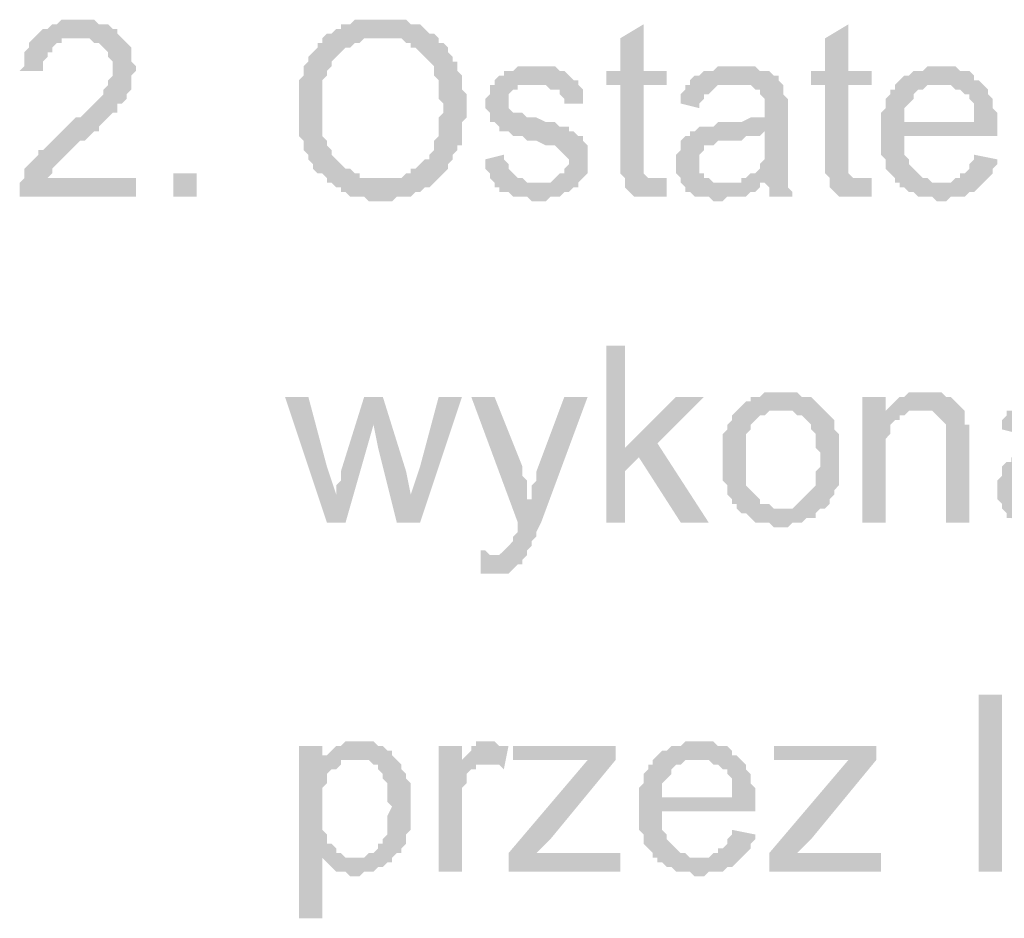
# Model space of a CAD drawing. Header units: millimetres. Extents: x -523 to 1404227, y -783705 to 1038705.
# Tile 385 of 508: x 706693 to 707589, y 220563 to 221380. Entities that reach past the tile are written whole.
import ezdxf

# ---------------------------------------------------------------- set-up
doc = ezdxf.new("R2010")
doc.units = ezdxf.units.MM
doc.linetypes.add('ACAD_ISO08W100', pattern=[36, 24, -3, 6, -3])
doc.layers.add('!!ELEKTRYKA', color=7, linetype='Continuous')

msp = doc.modelspace()

# ---------------------------------------------------------------- hatches: boundary and pattern name
at = {"layer": '!!ELEKTRYKA', "linetype": 'ACAD_ISO08W100'}
for points in [[(706748.51, 221380.2), (706731.58, 221380.2), (706727.34, 221375.97), (706723.11, 221375.97), (706718.88, 221371.74), (706714.64, 221371.74), (706710.41, 221367.5), (706710.41, 221367.5), (706706.18, 221363.27), (706701.94, 221359.04), (706701.94, 221354.8), (706697.71, 221350.57), (706697.71, 221346.34), (706697.71, 221342.1), (706697.71, 221337.87), (706693.48, 221333.64), (706714.64, 221333.64), (706714.64, 221337.87), (706714.64, 221342.1), (706718.88, 221346.34), (706718.88, 221350.57), (706723.11, 221350.57), (706723.11, 221354.8), (706727.34, 221359.04), (706731.58, 221359.04), (706731.58, 221363.27), (706735.81, 221363.27), (706744.28, 221363.27), (706748.51, 221363.27), (706786.61, 221363.27), (706782.38, 221367.5), (706782.38, 221367.5), (706782.38, 221371.74), (706778.15, 221371.74), (706773.91, 221375.97), (706769.68, 221375.97), (706765.45, 221375.97), (706761.21, 221380.2), (706756.98, 221380.2), (706752.75, 221380.2)], [(707023.69, 221380.2), (707023.69, 221380.2), (706998.29, 221380.2), (706994.05, 221375.97), (706989.82, 221375.97), (706985.58, 221375.97), (706985.58, 221371.74), (706981.35, 221371.74), (706977.12, 221367.5), (706972.88, 221367.5), (707023.69, 221363.27), (707027.92, 221363.27), (707032.15, 221363.27), (707036.39, 221363.27), (707040.62, 221363.27), (707044.85, 221359.04), (707049.09, 221359.04), (707049.09, 221354.8), (707053.32, 221354.8), (707057.55, 221350.57), (707061.79, 221346.34), (707061.79, 221346.34), (707066.02, 221342.1), (707070.25, 221337.87), (707070.25, 221333.64), (707070.25, 221329.4), (707074.49, 221325.17), (707074.49, 221320.94), (707074.49, 221316.7), (707074.49, 221312.47), (707074.49, 221308.23), (707078.72, 221304), (707078.72, 221299.77), (707078.72, 221295.53), (707074.49, 221291.3), (707074.49, 221287.07), (707074.49, 221282.83), (707074.49, 221278.6), (707074.49, 221274.37), (707070.25, 221270.13), (707070.25, 221265.9), (707070.25, 221261.67), (707066.02, 221257.43), (707066.02, 221253.2), (707061.79, 221253.2), (707061.79, 221253.2), (707057.55, 221248.97), (707053.32, 221244.73), (707049.09, 221244.73), (707049.09, 221240.5), (707044.85, 221240.5), (707040.62, 221236.27), (707036.39, 221236.27), (707032.15, 221236.27), (707027.92, 221236.27), (707023.69, 221236.27), (707074.49, 221236.27), (707074.49, 221236.27), (707078.72, 221240.5), (707082.95, 221244.73), (707082.95, 221248.97), (707087.19, 221253.2), (707087.19, 221257.43), (707087.19, 221257.43), (707091.42, 221261.67), (707091.42, 221265.9), (707095.65, 221265.9), (707095.65, 221270.13), (707095.65, 221274.37), (707095.65, 221278.6), (707095.65, 221287.07), (707099.89, 221291.3), (707099.89, 221295.53), (707099.89, 221299.77), (707099.89, 221304), (707099.89, 221308.23), (707099.89, 221312.47), (707095.65, 221316.7), (707095.65, 221320.94), (707095.65, 221325.17), (707095.65, 221329.4), (707091.42, 221333.64), (707091.42, 221337.87), (707091.42, 221342.1), (707087.19, 221342.1), (707087.19, 221346.34), (707082.95, 221350.57), (707082.95, 221354.8), (707078.72, 221359.04), (707074.49, 221359.04), (707074.49, 221363.27), (707070.25, 221367.5), (707066.02, 221367.5), (707061.79, 221371.74), (707061.79, 221371.74), (707057.55, 221375.97), (707053.32, 221375.97), (707049.09, 221375.97), (707044.85, 221380.2), (707040.62, 221380.2), (707036.39, 221380.2), (707032.15, 221380.2), (707027.92, 221380.2)], [(707260.76, 221375.97), (707239.59, 221363.27), (707239.59, 221333.64), (707226.89, 221333.64), (707226.89, 221320.94), (707239.59, 221320.94), (707239.59, 221253.2), (707239.59, 221253.2), (707239.59, 221244.73), (707239.59, 221240.5), (707243.82, 221236.27), (707273.46, 221236.27), (707269.23, 221236.27), (707264.99, 221236.27), (707264.99, 221236.27), (707260.76, 221240.5), (707260.76, 221240.5), (707260.76, 221244.73), (707260.76, 221253.2), (707260.76, 221320.94), (707281.93, 221320.94), (707281.93, 221333.64), (707260.76, 221333.64)], [(707447.03, 221375.97), (707425.86, 221363.27), (707425.86, 221333.64), (707413.16, 221333.64), (707413.16, 221320.94), (707425.86, 221320.94), (707425.86, 221253.2), (707425.86, 221253.2), (707425.86, 221244.73), (707425.86, 221240.5), (707430.1, 221236.27), (707459.73, 221236.27), (707455.5, 221236.27), (707451.26, 221236.27), (707451.26, 221236.27), (707447.03, 221240.5), (707447.03, 221240.5), (707447.03, 221244.73), (707447.03, 221253.2), (707447.03, 221320.94), (707468.2, 221320.94), (707468.2, 221333.64), (707447.03, 221333.64)], [(706786.61, 221363.27), (706748.51, 221363.27), (706756.98, 221363.27), (706761.21, 221359.04), (706765.45, 221359.04), (706769.68, 221354.8), (706769.68, 221354.8), (706773.91, 221350.57), (706773.91, 221350.57), (706773.91, 221346.34), (706778.15, 221342.1), (706778.15, 221337.87), (706778.15, 221333.64), (706778.15, 221329.4), (706773.91, 221325.17), (706773.91, 221320.94), (706769.68, 221316.7), (706769.68, 221312.47), (706765.45, 221308.23), (706765.45, 221308.23), (706761.21, 221304), (706761.21, 221304), (706756.98, 221299.77), (706752.75, 221295.53), (706748.51, 221291.3), (706744.28, 221291.3), (706740.05, 221287.07), (706735.81, 221282.83), (706731.58, 221278.6), (706727.34, 221274.37), (706723.11, 221270.13), (706723.11, 221270.13), (706718.88, 221265.9), (706714.64, 221261.67), (706710.41, 221261.67), (706710.41, 221257.43), (706706.18, 221253.2), (706706.18, 221253.2), (706701.94, 221248.97), (706697.71, 221244.73), (706697.71, 221240.5), (706697.71, 221236.27), (706693.48, 221232.03), (706693.48, 221232.03), (706693.48, 221227.8), (706693.48, 221223.57), (706693.48, 221219.33), (706799.31, 221219.33), (706799.31, 221236.27), (706718.88, 221236.27), (706718.88, 221236.27), (706723.11, 221240.5), (706723.11, 221244.73), (706727.34, 221248.97), (706727.34, 221248.97), (706731.58, 221253.2), (706731.58, 221253.2), (706735.81, 221257.43), (706740.05, 221261.67), (706744.28, 221265.9), (706748.51, 221270.13), (706752.75, 221270.13), (706756.98, 221274.37), (706761.21, 221278.6), (706765.45, 221278.6), (706765.45, 221282.83), (706769.68, 221287.07), (706773.91, 221291.3), (706773.91, 221291.3), (706778.15, 221295.53), (706782.38, 221295.53), (706782.38, 221299.77), (706782.38, 221304), (706786.61, 221304), (706790.85, 221308.23), (706790.85, 221312.47), (706795.08, 221316.7), (706795.08, 221316.7), (706795.08, 221320.94), (706795.08, 221325.17), (706795.08, 221329.4), (706799.31, 221333.64), (706799.31, 221337.87), (706795.08, 221342.1), (706795.08, 221346.34), (706795.08, 221350.57), (706795.08, 221354.8), (706790.85, 221359.04), (706790.85, 221359.04)], [(706972.88, 221367.5), (706968.65, 221363.27), (706968.65, 221359.04), (706964.42, 221359.04), (706964.42, 221354.8), (706960.18, 221350.57), (706960.18, 221350.57), (706955.95, 221346.34), (706955.95, 221342.1), (706951.72, 221337.87), (706951.72, 221333.64), (706951.72, 221329.4), (706947.48, 221325.17), (706947.48, 221320.94), (706947.48, 221316.7), (706947.48, 221312.47), (706947.48, 221308.23), (706947.48, 221304), (706947.48, 221295.53), (706947.48, 221295.53), (706947.48, 221291.3), (706947.48, 221287.07), (706947.48, 221282.83), (706947.48, 221278.6), (706947.48, 221274.37), (706951.72, 221270.13), (706951.72, 221265.9), (706951.72, 221261.67), (706955.95, 221257.43), (706955.95, 221257.43), (706955.95, 221253.2), (706960.18, 221248.97), (706960.18, 221244.73), (706964.42, 221240.5), (706968.65, 221240.5), (706972.88, 221236.27), (706972.88, 221232.03), (706977.12, 221232.03), (706981.35, 221227.8), (706985.58, 221227.8), (706985.58, 221223.57), (706989.82, 221223.57), (706994.05, 221219.33), (706998.29, 221219.33), (707002.52, 221219.33), (707006.75, 221219.33), (707010.99, 221215.1), (707019.45, 221215.1), (707023.69, 221215.1), (707023.69, 221215.1), (707027.92, 221215.1), (707032.15, 221215.1), (707036.39, 221219.33), (707040.62, 221219.33), (707044.85, 221219.33), (707049.09, 221219.33), (707053.32, 221223.57), (707057.55, 221223.57), (707061.79, 221227.8), (707061.79, 221227.8), (707066.02, 221227.8), (707070.25, 221232.03), (707074.49, 221236.27), (707023.69, 221236.27), (707023.69, 221236.27), (707015.22, 221236.27), (707010.99, 221236.27), (707006.75, 221236.27), (707002.52, 221236.27), (707002.52, 221240.5), (706998.29, 221240.5), (706994.05, 221244.73), (706989.82, 221244.73), (706985.58, 221248.97), (706981.35, 221253.2), (706981.35, 221253.2), (706981.35, 221253.2), (706977.12, 221257.43), (706977.12, 221261.67), (706972.88, 221265.9), (706972.88, 221270.13), (706968.65, 221274.37), (706968.65, 221278.6), (706968.65, 221282.83), (706968.65, 221287.07), (706968.65, 221291.3), (706968.65, 221295.53), (706968.65, 221299.77), (706968.65, 221308.23), (706968.65, 221312.47), (706968.65, 221316.7), (706968.65, 221320.94), (706968.65, 221325.17), (706972.88, 221329.4), (706972.88, 221333.64), (706977.12, 221337.87), (706977.12, 221342.1), (706977.12, 221342.1), (706981.35, 221346.34), (706985.58, 221350.57), (706985.58, 221350.57), (706989.82, 221354.8), (706994.05, 221354.8), (706998.29, 221359.04), (707002.52, 221359.04), (707006.75, 221363.27), (707010.99, 221363.27), (707015.22, 221363.27), (707019.45, 221363.27), (707023.69, 221363.27)], [(707159.16, 221337.87), (707159.16, 221337.87), (707146.46, 221337.87), (707142.22, 221333.64), (707142.22, 221333.64), (707137.99, 221333.64), (707133.76, 221333.64), (707133.76, 221329.4), (707129.52, 221329.4), (707125.29, 221325.17), (707125.29, 221320.94), (707163.39, 221320.94), (707163.39, 221320.94), (707167.62, 221320.94), (707171.86, 221320.94), (707176.09, 221316.7), (707180.32, 221316.7), (707184.56, 221316.7), (707184.56, 221312.47), (707188.79, 221308.23), (707188.79, 221304), (707205.72, 221304), (707205.72, 221308.23), (707205.72, 221312.47), (707205.72, 221316.7), (707201.49, 221320.94), (707201.49, 221325.17), (707201.49, 221325.17), (707197.26, 221325.17), (707193.02, 221329.4), (707188.79, 221333.64), (707184.56, 221333.64), (707184.56, 221333.64), (707180.32, 221337.87), (707176.09, 221337.87), (707171.86, 221337.87), (707167.62, 221337.87)], [(707345.43, 221337.87), (707345.43, 221337.87), (707328.49, 221337.87), (707324.26, 221333.64), (707320.03, 221333.64), (707315.79, 221333.64), (707311.56, 221329.4), (707307.33, 221329.4), (707303.09, 221325.17), (707303.09, 221320.94), (707341.19, 221320.94), (707345.43, 221320.94), (707349.66, 221320.94), (707353.89, 221320.94), (707358.13, 221320.94), (707362.36, 221316.7), (707366.59, 221316.7), (707366.59, 221312.47), (707366.59, 221312.47), (707370.83, 221308.23), (707370.83, 221304), (707370.83, 221299.77), (707370.83, 221299.77), (707370.83, 221291.3), (707370.83, 221291.3), (707366.59, 221291.3), (707362.36, 221291.3), (707362.36, 221291.3), (707358.13, 221291.3), (707349.66, 221287.07), (707345.43, 221287.07), (707341.19, 221287.07), (707336.96, 221287.07), (707328.49, 221287.07), (707324.26, 221282.83), (707320.03, 221282.83), (707320.03, 221282.83), (707315.79, 221282.83), (707311.56, 221282.83), (707307.33, 221278.6), (707370.83, 221278.6), (707370.83, 221270.13), (707370.83, 221265.9), (707370.83, 221261.67), (707370.83, 221257.43), (707370.83, 221253.2), (707366.59, 221248.97), (707366.59, 221248.97), (707366.59, 221244.73), (707362.36, 221240.5), (707358.13, 221240.5), (707353.89, 221236.27), (707349.66, 221236.27), (707349.66, 221232.03), (707370.83, 221232.03), (707370.83, 221232.03), (707375.06, 221227.8), (707375.06, 221223.57), (707375.06, 221219.33), (707396.23, 221219.33), (707396.23, 221219.33), (707396.23, 221223.57), (707392, 221227.8), (707392, 221232.03), (707392, 221236.27), (707392, 221236.27), (707392, 221240.5), (707392, 221244.73), (707392, 221248.97), (707392, 221253.2), (707392, 221261.67), (707392, 221265.9), (707392, 221295.53), (707392, 221295.53), (707392, 221299.77), (707392, 221304), (707392, 221308.23), (707387.76, 221312.47), (707387.76, 221312.47), (707387.76, 221316.7), (707387.76, 221320.94), (707383.53, 221325.17), (707383.53, 221329.4), (707379.29, 221329.4), (707375.06, 221333.64), (707370.83, 221333.64), (707366.59, 221333.64), (707362.36, 221337.87), (707358.13, 221337.87), (707353.89, 221337.87), (707349.66, 221337.87)], [(707531.7, 221337.87), (707519, 221337.87), (707514.77, 221333.64), (707506.3, 221333.64), (707502.06, 221329.4), (707497.83, 221329.4), (707493.6, 221325.17), (707489.36, 221320.94), (707531.7, 221320.94), (707531.7, 221320.94), (707535.93, 221320.94), (707540.17, 221320.94), (707544.4, 221316.7), (707548.63, 221316.7), (707552.87, 221312.47), (707557.1, 221312.47), (707557.1, 221308.23), (707557.1, 221308.23), (707561.33, 221304), (707561.33, 221299.77), (707561.33, 221295.53), (707561.33, 221287.07), (707497.83, 221287.07), (707582.5, 221287.07), (707582.5, 221291.3), (707582.5, 221295.53), (707578.27, 221299.77), (707578.27, 221304), (707578.27, 221308.23), (707574.03, 221312.47), (707574.03, 221316.7), (707569.8, 221320.94), (707569.8, 221320.94), (707565.57, 221325.17), (707561.33, 221325.17), (707561.33, 221329.4), (707557.1, 221333.64), (707552.87, 221333.64), (707548.63, 221333.64), (707544.4, 221337.87), (707540.17, 221337.87), (707535.93, 221337.87)], [(707125.29, 221320.94), (707121.06, 221320.94), (707121.06, 221312.47), (707116.82, 221308.23), (707116.82, 221304), (707116.82, 221299.77), (707121.06, 221295.53), (707121.06, 221291.3), (707121.06, 221287.07), (707125.29, 221287.07), (707129.52, 221282.83), (707129.52, 221278.6), (707133.76, 221278.6), (707133.76, 221278.6), (707137.99, 221278.6), (707142.22, 221274.37), (707146.46, 221274.37), (707150.69, 221274.37), (707154.92, 221270.13), (707159.16, 221270.13), (707163.39, 221270.13), (707171.86, 221265.9), (707176.09, 221265.9), (707180.32, 221265.9), (707184.56, 221261.67), (707184.56, 221261.67), (707188.79, 221257.43), (707188.79, 221257.43), (707193.02, 221253.2), (707193.02, 221248.97), (707188.79, 221244.73), (707188.79, 221240.5), (707184.56, 221240.5), (707180.32, 221236.27), (707180.32, 221236.27), (707176.09, 221232.03), (707171.86, 221232.03), (707163.39, 221232.03), (707125.29, 221232.03), (707125.29, 221227.8), (707129.52, 221227.8), (707129.52, 221223.57), (707133.76, 221223.57), (707137.99, 221223.57), (707142.22, 221219.33), (707146.46, 221219.33), (707150.69, 221219.33), (707154.92, 221219.33), (707159.16, 221215.1), (707163.39, 221215.1), (707167.62, 221215.1), (707171.86, 221215.1), (707176.09, 221219.33), (707180.32, 221219.33), (707184.56, 221219.33), (707188.79, 221223.57), (707193.02, 221223.57), (707197.26, 221227.8), (707201.49, 221227.8), (707201.49, 221232.03), (707205.72, 221236.27), (707205.72, 221236.27), (707209.96, 221240.5), (707209.96, 221244.73), (707209.96, 221248.97), (707209.96, 221253.2), (707209.96, 221253.2), (707209.96, 221257.43), (707209.96, 221261.67), (707209.96, 221265.9), (707205.72, 221270.13), (707205.72, 221274.37), (707201.49, 221274.37), (707197.26, 221278.6), (707193.02, 221278.6), (707193.02, 221282.83), (707188.79, 221282.83), (707184.56, 221282.83), (707180.32, 221287.07), (707176.09, 221287.07), (707171.86, 221287.07), (707163.39, 221291.3), (707163.39, 221291.3), (707159.16, 221291.3), (707154.92, 221291.3), (707150.69, 221295.53), (707146.46, 221295.53), (707146.46, 221295.53), (707142.22, 221295.53), (707137.99, 221299.77), (707137.99, 221304), (707137.99, 221308.23), (707137.99, 221308.23), (707137.99, 221312.47), (707142.22, 221316.7), (707146.46, 221316.7), (707146.46, 221320.94), (707150.69, 221320.94), (707159.16, 221320.94), (707163.39, 221320.94)], [(707303.09, 221320.94), (707298.86, 221320.94), (707298.86, 221316.7), (707294.63, 221312.47), (707294.63, 221308.23), (707294.63, 221304), (707311.56, 221299.77), (707311.56, 221304), (707315.79, 221308.23), (707315.79, 221312.47), (707320.03, 221312.47), (707324.26, 221316.7), (707324.26, 221316.7), (707328.49, 221320.94), (707332.73, 221320.94), (707336.96, 221320.94), (707341.19, 221320.94)], [(707489.36, 221320.94), (707489.36, 221320.94), (707489.36, 221316.7), (707485.13, 221316.7), (707485.13, 221312.47), (707480.9, 221308.23), (707480.9, 221304), (707480.9, 221299.77), (707476.66, 221295.53), (707476.66, 221291.3), (707476.66, 221287.07), (707476.66, 221282.83), (707476.66, 221274.37), (707476.66, 221270.13), (707476.66, 221265.9), (707476.66, 221261.67), (707476.66, 221257.43), (707480.9, 221253.2), (707480.9, 221248.97), (707480.9, 221244.73), (707485.13, 221240.5), (707485.13, 221240.5), (707489.36, 221236.27), (707489.36, 221232.03), (707531.7, 221232.03), (707531.7, 221232.03), (707527.47, 221232.03), (707523.23, 221232.03), (707519, 221236.27), (707514.77, 221236.27), (707510.53, 221240.5), (707506.3, 221244.73), (707506.3, 221244.73), (707506.3, 221244.73), (707502.06, 221248.97), (707502.06, 221253.2), (707497.83, 221257.43), (707497.83, 221261.67), (707497.83, 221265.9), (707497.83, 221274.37), (707582.5, 221274.37), (707582.5, 221274.37), (707582.5, 221278.6), (707582.5, 221282.83), (707582.5, 221287.07), (707497.83, 221287.07), (707497.83, 221287.07), (707497.83, 221295.53), (707497.83, 221299.77), (707502.06, 221304), (707502.06, 221304), (707506.3, 221308.23), (707506.3, 221312.47), (707510.53, 221316.7), (707514.77, 221316.7), (707519, 221320.94), (707523.23, 221320.94), (707527.47, 221320.94), (707531.7, 221320.94)], [(707307.33, 221278.6), (707303.09, 221278.6), (707303.09, 221274.37), (707298.86, 221274.37), (707294.63, 221270.13), (707294.63, 221265.9), (707294.63, 221261.67), (707290.39, 221257.43), (707290.39, 221253.2), (707290.39, 221248.97), (707290.39, 221248.97), (707290.39, 221244.73), (707290.39, 221240.5), (707294.63, 221236.27), (707294.63, 221232.03), (707298.86, 221227.8), (707298.86, 221227.8), (707298.86, 221223.57), (707303.09, 221223.57), (707307.33, 221219.33), (707311.56, 221219.33), (707315.79, 221219.33), (707320.03, 221219.33), (707324.26, 221215.1), (707328.49, 221215.1), (707332.73, 221215.1), (707336.96, 221219.33), (707341.19, 221219.33), (707345.43, 221219.33), (707349.66, 221219.33), (707353.89, 221219.33), (707358.13, 221223.57), (707362.36, 221223.57), (707366.59, 221227.8), (707366.59, 221232.03), (707332.73, 221232.03), (707332.73, 221232.03), (707328.49, 221232.03), (707324.26, 221232.03), (707320.03, 221236.27), (707315.79, 221236.27), (707315.79, 221240.5), (707311.56, 221240.5), (707311.56, 221244.73), (707311.56, 221248.97), (707311.56, 221253.2), (707311.56, 221257.43), (707315.79, 221261.67), (707315.79, 221261.67), (707315.79, 221265.9), (707320.03, 221265.9), (707324.26, 221265.9), (707328.49, 221270.13), (707332.73, 221270.13), (707336.96, 221270.13), (707341.19, 221270.13), (707345.43, 221270.13), (707349.66, 221270.13), (707353.89, 221274.37), (707358.13, 221274.37), (707362.36, 221274.37), (707366.59, 221274.37), (707370.83, 221278.6)], [(707133.76, 221257.43), (707116.82, 221253.2), (707116.82, 221253.2), (707116.82, 221244.73), (707121.06, 221240.5), (707121.06, 221236.27), (707125.29, 221232.03), (707163.39, 221232.03), (707163.39, 221232.03), (707159.16, 221232.03), (707154.92, 221232.03), (707150.69, 221236.27), (707146.46, 221236.27), (707142.22, 221240.5), (707142.22, 221240.5), (707137.99, 221244.73), (707137.99, 221248.97), (707133.76, 221253.2)], [(707561.33, 221257.43), (707561.33, 221253.2), (707557.1, 221248.97), (707557.1, 221244.73), (707552.87, 221240.5), (707548.63, 221240.5), (707548.63, 221236.27), (707544.4, 221236.27), (707540.17, 221232.03), (707535.93, 221232.03), (707531.7, 221232.03), (707489.36, 221232.03), (707493.6, 221232.03), (707493.6, 221227.8), (707497.83, 221227.8), (707502.06, 221223.57), (707506.3, 221223.57), (707510.53, 221219.33), (707514.77, 221219.33), (707519, 221219.33), (707523.23, 221219.33), (707527.47, 221215.1), (707531.7, 221215.1), (707535.93, 221215.1), (707540.17, 221219.33), (707544.4, 221219.33), (707548.63, 221219.33), (707552.87, 221219.33), (707557.1, 221223.57), (707561.33, 221223.57), (707565.57, 221227.8), (707565.57, 221227.8), (707569.8, 221232.03), (707574.03, 221236.27), (707574.03, 221236.27), (707578.27, 221240.5), (707578.27, 221244.73), (707582.5, 221248.97), (707582.5, 221253.2)], [(707281.93, 221236.27), (707243.82, 221236.27), (707243.82, 221232.03), (707243.82, 221232.03), (707243.82, 221227.8), (707248.06, 221223.57), (707252.29, 221219.33), (707256.53, 221219.33), (707256.53, 221219.33), (707264.99, 221219.33), (707269.23, 221219.33), (707269.23, 221219.33), (707273.46, 221219.33), (707277.69, 221219.33), (707281.93, 221219.33)], [(707468.2, 221236.27), (707430.1, 221236.27), (707430.1, 221232.03), (707430.1, 221232.03), (707430.1, 221227.8), (707434.33, 221223.57), (707438.56, 221219.33), (707442.8, 221219.33), (707442.8, 221219.33), (707451.26, 221219.33), (707455.5, 221219.33), (707455.5, 221219.33), (707459.73, 221219.33), (707463.96, 221219.33), (707468.2, 221219.33)], [(707243.82, 221083.86), (707226.89, 221083.86), (707226.89, 220922.99), (707243.82, 220922.99), (707243.82, 220969.56), (707256.53, 220982.26), (707243.82, 220990.73)], [(707387.76, 221041.53), (707387.76, 221041.53), (707370.83, 221041.53), (707366.59, 221037.29), (707362.36, 221037.29), (707358.13, 221037.29), (707358.13, 221033.06), (707353.89, 221033.06), (707349.66, 221028.83), (707349.66, 221028.83), (707345.43, 221024.59), (707387.76, 221024.59), (707387.76, 221024.59), (707392, 221024.59), (707396.23, 221024.59), (707400.46, 221020.36), (707404.7, 221020.36), (707408.93, 221016.13), (707408.93, 221016.13), (707413.16, 221011.89), (707413.16, 221007.66), (707417.4, 221003.43), (707417.4, 220999.19), (707417.4, 220994.96), (707417.4, 220990.73), (707421.63, 220986.49), (707421.63, 220982.26), (707421.63, 220982.26), (707421.63, 220973.79), (707417.4, 220969.56), (707417.4, 220965.33), (707417.4, 220961.09), (707417.4, 220956.86), (707413.16, 220952.63), (707413.16, 220952.63), (707408.93, 220948.39), (707408.93, 220948.39), (707404.7, 220944.16), (707400.46, 220939.93), (707400.46, 220939.93), (707396.23, 220935.69), (707392, 220935.69), (707387.76, 220935.69), (707345.43, 220935.69), (707349.66, 220931.46), (707353.89, 220931.46), (707358.13, 220927.23), (707358.13, 220927.23), (707362.36, 220922.99), (707366.59, 220922.99), (707370.83, 220922.99), (707375.06, 220922.99), (707379.29, 220918.76), (707387.76, 220918.76), (707387.76, 220918.76), (707392, 220918.76), (707396.23, 220922.99), (707400.46, 220922.99), (707404.7, 220922.99), (707408.93, 220927.23), (707413.16, 220927.23), (707417.4, 220927.23), (707417.4, 220931.46), (707421.63, 220935.69), (707425.86, 220935.69), (707430.1, 220939.93), (707430.1, 220944.16), (707434.33, 220948.39), (707434.33, 220948.39), (707434.33, 220952.63), (707438.56, 220956.86), (707438.56, 220956.86), (707438.56, 220961.09), (707438.56, 220965.33), (707438.56, 220973.79), (707438.56, 220978.03), (707438.56, 220982.26), (707438.56, 220986.49), (707438.56, 220990.73), (707438.56, 220994.96), (707438.56, 220999.19), (707438.56, 221003.43), (707434.33, 221007.66), (707434.33, 221011.89), (707434.33, 221016.13), (707430.1, 221020.36), (707425.86, 221024.59), (707425.86, 221024.59), (707421.63, 221028.83), (707417.4, 221033.06), (707417.4, 221033.06), (707413.16, 221037.29), (707408.93, 221037.29), (707404.7, 221037.29), (707400.46, 221041.53), (707396.23, 221041.53), (707392, 221041.53)], [(707514.77, 221041.53), (707514.77, 221041.53), (707502.06, 221041.53), (707497.83, 221037.29), (707493.6, 221037.29), (707489.36, 221033.06), (707489.36, 221033.06), (707485.13, 221028.83), (707480.9, 221024.59), (707510.53, 221024.59), (707514.77, 221024.59), (707519, 221024.59), (707523.23, 221024.59), (707527.47, 221020.36), (707527.47, 221020.36), (707531.7, 221016.13), (707535.93, 221011.89), (707535.93, 221011.89), (707535.93, 221007.66), (707535.93, 221003.43), (707535.93, 220999.19), (707535.93, 220994.96), (707535.93, 220922.99), (707557.1, 220922.99), (707557.1, 220994.96), (707557.1, 220994.96), (707557.1, 221003.43), (707557.1, 221007.66), (707557.1, 221011.89), (707552.87, 221011.89), (707552.87, 221016.13), (707552.87, 221020.36), (707552.87, 221024.59), (707548.63, 221028.83), (707548.63, 221028.83), (707544.4, 221033.06), (707540.17, 221037.29), (707535.93, 221037.29), (707535.93, 221037.29), (707531.7, 221041.53), (707527.47, 221041.53), (707519, 221041.53)], [(706955.95, 221037.29), (706934.78, 221037.29), (706972.88, 220922.99), (706981.35, 220948.39), (706972.88, 220973.79)], [(707023.69, 221037.29), (707006.75, 221037.29), (706985.58, 220969.56), (706985.58, 220961.09), (706981.35, 220956.86), (706981.35, 220952.63), (706981.35, 220948.39), (706981.35, 220948.39), (706972.88, 220922.99), (706989.82, 220922.99), (707015.22, 221011.89)], [(707023.69, 221037.29), (707015.22, 221011.89), (707019.45, 220990.73), (707036.39, 220922.99), (707049.09, 220948.39), (707044.85, 220969.56)], [(707095.65, 221037.29), (707074.49, 221037.29), (707057.55, 220973.79), (707049.09, 220948.39), (707036.39, 220922.99), (707057.55, 220922.99)], [(707125.29, 221037.29), (707104.12, 221037.29), (707146.46, 220922.99), (707159.16, 220944.16), (707154.92, 220944.16), (707154.92, 220952.63), (707154.92, 220956.86), (707154.92, 220961.09), (707150.69, 220965.33), (707150.69, 220969.56), (707150.69, 220973.79)], [(707209.96, 221037.29), (707188.79, 221037.29), (707163.39, 220969.56), (707163.39, 220969.56), (707163.39, 220965.33), (707163.39, 220961.09), (707159.16, 220956.86), (707159.16, 220952.63), (707159.16, 220948.39), (707159.16, 220944.16), (707146.46, 220922.99), (707146.46, 220922.99), (707146.46, 220918.76), (707146.46, 220914.52), (707142.22, 220910.29), (707142.22, 220906.06), (707137.99, 220901.82), (707137.99, 220901.82), (707137.99, 220901.82), (707133.76, 220897.59), (707133.76, 220897.59), (707129.52, 220893.36), (707121.06, 220893.36), (707154.92, 220893.36), (707154.92, 220897.59), (707154.92, 220897.59), (707159.16, 220901.82), (707159.16, 220906.06), (707163.39, 220910.29), (707163.39, 220914.52), (707167.62, 220922.99)], [(707315.79, 221037.29), (707290.39, 221037.29), (707243.82, 220990.73), (707256.53, 220982.26), (707294.63, 220922.99), (707320.03, 220922.99), (707273.46, 220994.96)], [(707480.9, 221037.29), (707459.73, 221037.29), (707459.73, 220922.99), (707480.9, 220922.99), (707480.9, 220986.49), (707480.9, 220990.73), (707480.9, 220994.96), (707480.9, 220999.19), (707485.13, 221003.43), (707485.13, 221007.66), (707485.13, 221011.89), (707489.36, 221016.13), (707489.36, 221016.13), (707493.6, 221016.13), (707493.6, 221020.36), (707497.83, 221020.36), (707480.9, 221020.36)], [(707345.43, 221024.59), (707345.43, 221024.59), (707341.19, 221020.36), (707341.19, 221016.13), (707336.96, 221011.89), (707336.96, 221007.66), (707332.73, 221003.43), (707332.73, 220999.19), (707332.73, 220994.96), (707332.73, 220990.73), (707332.73, 220986.49), (707332.73, 220982.26), (707332.73, 220982.26), (707332.73, 220973.79), (707332.73, 220969.56), (707332.73, 220965.33), (707332.73, 220961.09), (707336.96, 220956.86), (707336.96, 220952.63), (707336.96, 220948.39), (707341.19, 220944.16), (707341.19, 220939.93), (707345.43, 220939.93), (707345.43, 220935.69), (707387.76, 220935.69), (707383.53, 220935.69), (707379.29, 220935.69), (707375.06, 220939.93), (707370.83, 220939.93), (707366.59, 220939.93), (707366.59, 220944.16), (707362.36, 220948.39), (707362.36, 220948.39), (707358.13, 220952.63), (707358.13, 220952.63), (707353.89, 220956.86), (707353.89, 220961.09), (707353.89, 220965.33), (707353.89, 220969.56), (707353.89, 220973.79), (707353.89, 220982.26), (707353.89, 220982.26), (707353.89, 220986.49), (707353.89, 220990.73), (707353.89, 220994.96), (707353.89, 220999.19), (707353.89, 221003.43), (707358.13, 221007.66), (707358.13, 221011.89), (707362.36, 221016.13), (707362.36, 221016.13), (707366.59, 221020.36), (707370.83, 221020.36), (707375.06, 221024.59), (707379.29, 221024.59), (707383.53, 221024.59), (707387.76, 221024.59)], [(707480.9, 221024.59), (707480.9, 221020.36), (707497.83, 221020.36), (707502.06, 221024.59), (707506.3, 221024.59), (707510.53, 221024.59)], [(707595.2, 221024.59), (707590.97, 221024.59), (707590.97, 221020.36), (707586.73, 221016.13), (707586.73, 221011.89), (707586.73, 221007.66), (707603.67, 221003.43), (707603.67, 221007.66), (707607.9, 221011.89), (707607.9, 221016.13), (707612.13, 221016.13), (707616.37, 221020.36), (707616.37, 221020.36), (707620.6, 221024.59), (707624.83, 221024.59), (707629.07, 221024.59), (707633.3, 221024.59)], [(707599.43, 220982.26), (707595.2, 220982.26), (707595.2, 220978.03), (707590.97, 220978.03), (707586.73, 220973.79), (707586.73, 220969.56), (707586.73, 220965.33), (707582.5, 220961.09), (707582.5, 220956.86), (707582.5, 220952.63), (707582.5, 220952.63), (707582.5, 220948.39), (707582.5, 220944.16), (707586.73, 220939.93), (707586.73, 220935.69), (707590.97, 220931.46), (707590.97, 220931.46), (707590.97, 220927.23), (707595.2, 220927.23), (707599.43, 220922.99), (707603.67, 220922.99), (707607.9, 220922.99), (707612.13, 220922.99), (707616.37, 220918.76), (707620.6, 220918.76), (707624.83, 220918.76), (707629.07, 220922.99), (707633.3, 220922.99), (707637.53, 220922.99), (707641.77, 220922.99), (707646, 220922.99), (707650.24, 220927.23), (707654.47, 220927.23), (707658.7, 220931.46), (707658.7, 220935.69), (707624.83, 220935.69), (707624.83, 220935.69), (707620.6, 220935.69), (707616.37, 220935.69), (707612.13, 220939.93), (707607.9, 220939.93), (707607.9, 220944.16), (707603.67, 220944.16), (707603.67, 220948.39), (707603.67, 220952.63), (707603.67, 220956.86), (707603.67, 220961.09), (707607.9, 220965.33), (707607.9, 220965.33), (707607.9, 220969.56), (707612.13, 220969.56), (707616.37, 220969.56), (707620.6, 220973.79), (707624.83, 220973.79), (707629.07, 220973.79), (707633.3, 220973.79), (707637.53, 220973.79), (707641.77, 220973.79), (707646, 220978.03), (707650.24, 220978.03), (707654.47, 220978.03), (707658.7, 220978.03), (707662.94, 220982.26)], [(707112.59, 220897.59), (707112.59, 220876.42), (707137.99, 220876.42), (707142.22, 220880.66), (707142.22, 220880.66), (707146.46, 220884.89), (707150.69, 220884.89), (707150.69, 220889.12), (707154.92, 220893.36), (707121.06, 220893.36), (707121.06, 220893.36), (707116.82, 220897.59)], [(706968.65, 220719.79), (706947.48, 220719.79), (706947.48, 220563.15), (706968.65, 220563.15), (706968.65, 220618.18), (706998.29, 220618.18), (706994.05, 220618.18), (706989.82, 220618.18), (706985.58, 220622.42), (706981.35, 220622.42), (706981.35, 220626.65), (706977.12, 220630.88), (706972.88, 220630.88), (706972.88, 220635.12), (706972.88, 220639.35), (706968.65, 220643.58), (706968.65, 220647.82), (706968.65, 220652.05), (706968.65, 220656.28), (706968.65, 220664.75), (706968.65, 220664.75), (706968.65, 220668.99), (706968.65, 220673.22), (706968.65, 220677.45), (706968.65, 220681.69), (706972.88, 220685.92), (706972.88, 220690.15), (706972.88, 220694.39), (706977.12, 220698.62), (706981.35, 220698.62), (706985.58, 220702.85), (706985.58, 220707.09), (706968.65, 220707.09)], [(707002.52, 220724.02), (706989.82, 220724.02), (706985.58, 220719.79), (706981.35, 220719.79), (706977.12, 220715.55), (706972.88, 220711.32), (706968.65, 220711.32), (706998.29, 220707.09), (707002.52, 220707.09), (707006.75, 220707.09), (707010.99, 220707.09), (707015.22, 220702.85), (707019.45, 220702.85), (707019.45, 220698.62), (707023.69, 220694.39), (707023.69, 220690.15), (707027.92, 220685.92), (707027.92, 220685.92), (707027.92, 220677.45), (707027.92, 220673.22), (707027.92, 220668.99), (707032.15, 220664.75), (707032.15, 220664.75), (707027.92, 220656.28), (707027.92, 220652.05), (707027.92, 220647.82), (707027.92, 220643.58), (707027.92, 220639.35), (707023.69, 220635.12), (707023.69, 220630.88), (707019.45, 220630.88), (707019.45, 220626.65), (707015.22, 220622.42), (707010.99, 220622.42), (707006.75, 220618.18), (707002.52, 220618.18), (706998.29, 220618.18), (706968.65, 220618.18), (706972.88, 220613.95), (706972.88, 220613.95), (706977.12, 220609.72), (706981.35, 220605.48), (706981.35, 220605.48), (706985.58, 220605.48), (706989.82, 220605.48), (706994.05, 220601.25), (706998.29, 220601.25), (706998.29, 220601.25), (707002.52, 220601.25), (707006.75, 220605.48), (707010.99, 220605.48), (707015.22, 220605.48), (707019.45, 220609.72), (707023.69, 220609.72), (707027.92, 220613.95), (707032.15, 220613.95), (707032.15, 220618.18), (707036.39, 220622.42), (707040.62, 220622.42), (707040.62, 220626.65), (707044.85, 220630.88), (707044.85, 220635.12), (707044.85, 220639.35), (707049.09, 220643.58), (707049.09, 220647.82), (707049.09, 220652.05), (707049.09, 220656.28), (707049.09, 220660.52), (707049.09, 220664.75), (707049.09, 220664.75), (707049.09, 220668.99), (707049.09, 220673.22), (707049.09, 220677.45), (707049.09, 220681.69), (707049.09, 220685.92), (707044.85, 220690.15), (707044.85, 220694.39), (707044.85, 220694.39), (707040.62, 220698.62), (707040.62, 220702.85), (707036.39, 220707.09), (707032.15, 220711.32), (707032.15, 220715.55), (707027.92, 220715.55), (707027.92, 220715.55), (707023.69, 220719.79), (707019.45, 220719.79), (707015.22, 220724.02), (707010.99, 220724.02), (707006.75, 220724.02)], [(707095.65, 220719.79), (707074.49, 220719.79), (707074.49, 220605.48), (707095.65, 220605.48), (707095.65, 220664.75), (707095.65, 220668.99), (707095.65, 220673.22), (707095.65, 220677.45), (707095.65, 220681.69), (707099.89, 220685.92), (707099.89, 220690.15), (707099.89, 220694.39), (707104.12, 220698.62), (707108.35, 220698.62), (707108.35, 220702.85), (707112.59, 220702.85), (707116.82, 220702.85), (707095.65, 220702.85)], [(707121.06, 220724.02), (707121.06, 220724.02), (707108.35, 220724.02), (707108.35, 220719.79), (707104.12, 220719.79), (707104.12, 220715.55), (707099.89, 220711.32), (707095.65, 220707.09), (707095.65, 220702.85), (707116.82, 220702.85), (707121.06, 220702.85), (707125.29, 220702.85), (707129.52, 220702.85), (707133.76, 220698.62), (707137.99, 220719.79), (707133.76, 220719.79), (707129.52, 220719.79), (707125.29, 220724.02), (707125.29, 220724.02)], [(707311.56, 220724.02), (707298.86, 220724.02), (707294.63, 220719.79), (707286.16, 220719.79), (707281.93, 220715.55), (707277.69, 220715.55), (707273.46, 220711.32), (707269.23, 220707.09), (707311.56, 220707.09), (707311.56, 220707.09), (707315.79, 220707.09), (707320.03, 220707.09), (707324.26, 220702.85), (707328.49, 220702.85), (707332.73, 220698.62), (707336.96, 220698.62), (707336.96, 220694.39), (707336.96, 220694.39), (707341.19, 220690.15), (707341.19, 220685.92), (707341.19, 220681.69), (707341.19, 220673.22), (707277.69, 220673.22), (707362.36, 220673.22), (707362.36, 220677.45), (707362.36, 220681.69), (707358.13, 220685.92), (707358.13, 220690.15), (707358.13, 220694.39), (707353.89, 220698.62), (707353.89, 220702.85), (707349.66, 220707.09), (707349.66, 220707.09), (707345.43, 220711.32), (707341.19, 220711.32), (707341.19, 220715.55), (707336.96, 220719.79), (707332.73, 220719.79), (707328.49, 220719.79), (707324.26, 220724.02), (707320.03, 220724.02), (707315.79, 220724.02)], [(707235.36, 220707.09), (707209.96, 220707.09), (707137.99, 220622.42), (707137.99, 220605.48), (707163.39, 220622.42), (707176.09, 220635.12)], [(707269.23, 220707.09), (707269.23, 220707.09), (707269.23, 220702.85), (707264.99, 220702.85), (707264.99, 220698.62), (707260.76, 220694.39), (707260.76, 220690.15), (707260.76, 220685.92), (707256.53, 220681.69), (707256.53, 220677.45), (707256.53, 220673.22), (707256.53, 220668.99), (707256.53, 220660.52), (707256.53, 220656.28), (707256.53, 220652.05), (707256.53, 220647.82), (707256.53, 220643.58), (707260.76, 220639.35), (707260.76, 220635.12), (707260.76, 220630.88), (707264.99, 220626.65), (707264.99, 220626.65), (707269.23, 220622.42), (707269.23, 220618.18), (707311.56, 220618.18), (707311.56, 220618.18), (707307.33, 220618.18), (707303.09, 220618.18), (707298.86, 220622.42), (707294.63, 220622.42), (707290.39, 220626.65), (707286.16, 220630.88), (707286.16, 220630.88), (707286.16, 220630.88), (707281.93, 220635.12), (707281.93, 220639.35), (707277.69, 220643.58), (707277.69, 220647.82), (707277.69, 220652.05), (707277.69, 220660.52), (707362.36, 220660.52), (707362.36, 220660.52), (707362.36, 220664.75), (707362.36, 220668.99), (707362.36, 220673.22), (707277.69, 220673.22), (707277.69, 220673.22), (707277.69, 220681.69), (707277.69, 220685.92), (707281.93, 220690.15), (707281.93, 220690.15), (707286.16, 220694.39), (707286.16, 220698.62), (707290.39, 220702.85), (707294.63, 220702.85), (707298.86, 220707.09), (707303.09, 220707.09), (707307.33, 220707.09), (707311.56, 220707.09)], [(707472.43, 220707.09), (707447.03, 220707.09), (707375.06, 220622.42), (707375.06, 220605.48), (707400.46, 220622.42), (707413.16, 220635.12)], [(707341.19, 220643.58), (707341.19, 220639.35), (707336.96, 220635.12), (707336.96, 220630.88), (707332.73, 220626.65), (707328.49, 220626.65), (707328.49, 220622.42), (707324.26, 220622.42), (707320.03, 220618.18), (707315.79, 220618.18), (707311.56, 220618.18), (707269.23, 220618.18), (707273.46, 220618.18), (707273.46, 220613.95), (707277.69, 220613.95), (707281.93, 220609.72), (707286.16, 220609.72), (707290.39, 220605.48), (707294.63, 220605.48), (707298.86, 220605.48), (707303.09, 220605.48), (707307.33, 220601.25), (707311.56, 220601.25), (707315.79, 220601.25), (707320.03, 220605.48), (707324.26, 220605.48), (707328.49, 220605.48), (707332.73, 220605.48), (707336.96, 220609.72), (707341.19, 220609.72), (707345.43, 220613.95), (707345.43, 220613.95), (707349.66, 220618.18), (707353.89, 220622.42), (707353.89, 220622.42), (707358.13, 220626.65), (707358.13, 220630.88), (707362.36, 220635.12), (707362.36, 220639.35)]]:
    msp.add_hatch(color=7, dxfattribs=at).paths.add_polyline_path(points)

# ---------------------------------------------------------------- linework, layer by layer
at = {"layer": '!!ELEKTRYKA', "color": 7, "linetype": 'ACAD_ISO08W100', "lineweight": -3}
for points in [[(706833.18, 221219.33), (706833.18, 221240.5), (706854.35, 221219.33), (706854.35, 221240.5)], [(707565.57, 220605.48), (707565.57, 220766.35), (707586.73, 220605.48), (707586.73, 220766.35)], [(707142.22, 220719.79), (707142.22, 220707.09), (707235.36, 220719.79), (707235.36, 220707.09)], [(707379.29, 220719.79), (707379.29, 220707.09), (707472.43, 220719.79), (707472.43, 220707.09)], [(706968.65, 220711.32), (706968.65, 220707.09), (706998.29, 220707.09)], [(707239.59, 220622.42), (707163.39, 220622.42), (707239.59, 220605.48), (707137.99, 220605.48)], [(707476.66, 220622.42), (707400.46, 220622.42), (707476.66, 220605.48), (707375.06, 220605.48)]]:
    msp.add_solid(points, dxfattribs=at)

doc.saveas('drawing.dxf')
